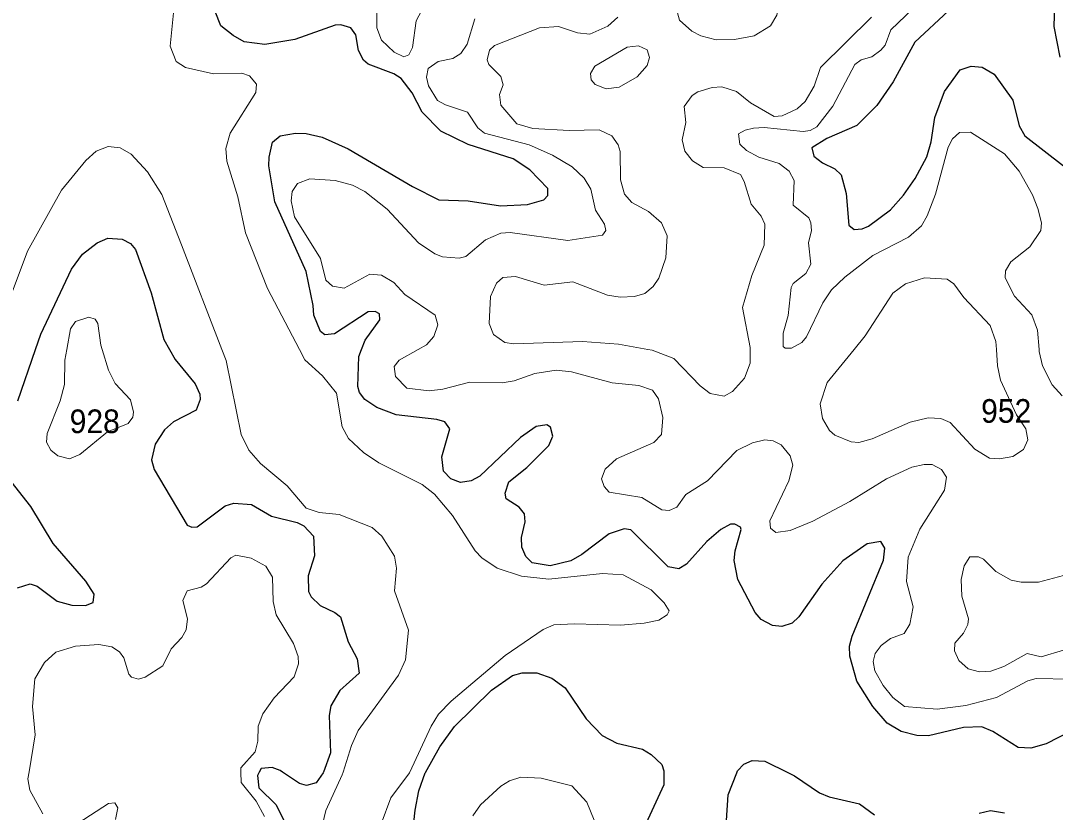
# Model space of a CAD drawing. Extents: x 473.9 to 500, y 7733.1 to 7760.8.
# Drawn here: x 475.698 to 479.198, y 7743.401 to 7746.08 of the extents above; entities that cross this region are included whole.
import ezdxf

# ---------------------------------------------------------------- set-up
doc = ezdxf.new("R2010")
doc.units = 0
doc.header["$LTSCALE"] = 0.032
doc.layers.add('1', color=7, linetype='Continuous', lineweight=25)
doc.layers.add('2', color=7, linetype='Continuous', lineweight=13)
doc.layers.add('21', color=7, linetype='Continuous')

msp = doc.modelspace()

# ---------------------------------------------------------------- linework, layer by layer
at = {"layer": '1'}
for points in [[(479.2145, 7745.9562), (479.1935, 7746.06), (479.1988, 7746.2132), (479.1727, 7746.3519), (479.1714, 7746.3717), (479.1691, 7746.4081), (479.1733, 7746.4521), (479.1969, 7746.5058), (479.215, 7746.5311)], [(476.6632, 7745.698), (476.7175, 7745.6856), (476.8057, 7745.6463), (477.0235, 7745.5182), (477.1125, 7745.4737), (477.2122, 7745.4704), (477.3205, 7745.4534), (477.4124, 7745.4577), (477.4681, 7745.4734), (477.4814, 7745.488), (477.4815, 7745.5118), (477.4208, 7745.5755), (477.3644, 7745.6122), (477.2117, 7745.6612), (477.1196, 7745.7055), (477.0556, 7745.7698), (477.0217, 7745.8358), (476.9851, 7745.8839), (476.9597, 7745.8997), (476.8734, 7745.9325), (476.8573, 7745.9455), (476.841, 7745.9787), (476.8317, 7746.0323), (476.8148, 7746.0558), (476.7811, 7746.0658), (476.7613, 7746.0644), (476.6256, 7746.016), (476.5233, 7745.9987), (476.4543, 7746.0086), (476.4167, 7746.0292), (476.3751, 7746.0622), (476.3553, 7746.1106)], [(478.8362, 7746.1128), (478.7229, 7746.0072), (478.6497, 7745.8732), (478.5945, 7745.7922), (478.5263, 7745.7253), (478.4252, 7745.6805), (478.3737, 7745.6495), (478.3806, 7745.6209), (478.4102, 7745.599), (478.4525, 7745.5785), (478.473, 7745.5584), (478.4906, 7745.4947), (478.4994, 7745.3882), (478.5176, 7745.373)], [(478.5176, 7745.373), (478.544, 7745.3749), (478.5657, 7745.3845), (478.6398, 7745.4397), (478.6847, 7745.4892), (478.7238, 7745.5456), (478.7636, 7745.6188), (478.7782, 7745.67), (478.7905, 7745.7526), (478.8229, 7745.8399), (478.8763, 7745.913), (478.9136, 7745.9254), (478.9502, 7745.9226), (478.9911, 7745.899), (479.0543, 7745.8107), (479.0758, 7745.7243), (479.0948, 7745.6905), (479.2253, 7745.5885)], [(479.2476, 7743.6747), (479.1671, 7743.633), (479.1155, 7743.6188), (479.0726, 7743.6207), (478.9869, 7743.6745), (478.9492, 7743.6904), (478.8875, 7743.6884), (478.7685, 7743.6606), (478.7297, 7743.6617), (478.6768, 7743.6752), (478.6293, 7743.7029), (478.5807, 7743.7591), (478.5268, 7743.8456), (478.5032, 7743.9297), (478.502, 7743.9635), (478.511, 7743.9969), (478.6161, 7744.2546), (478.6208, 7744.2945), (478.6074, 7744.3174), (478.5617, 7744.3095), (478.4792, 7744.2524), (478.4079, 7744.1731), (478.3303, 7744.0624), (478.3072, 7744.041), (478.2729, 7744.0297), (478.2408, 7744.0339), (478.2033, 7744.0533), (478.1824, 7744.0771), (478.1244, 7744.1893), (478.1119, 7744.253), (478.1147, 7744.2856), (478.1353, 7744.3578), (478.1325, 7744.3656), (478.1142, 7744.3768), (478.0994, 7744.376), (478.0661, 7744.3584), (478.0187, 7744.3174), (477.9507, 7744.2413), (477.9245, 7744.2253), (477.8878, 7744.2316), (477.7615, 7744.357), (477.7397, 7744.3608), (477.689, 7744.3439), (477.5956, 7744.2738), (477.5585, 7744.2526), (477.4888, 7744.2355), (477.4283, 7744.2455), (477.4069, 7744.2668), (477.3936, 7744.2989), (477.3924, 7744.3311), (477.4042, 7744.3843), (477.402, 7744.4117), (477.3839, 7744.4335), (477.3401, 7744.4615), (477.3363, 7744.4811), (477.3489, 7744.5193), (477.41, 7744.5676), (477.4842, 7744.6428), (477.4983, 7744.6737), (477.4901, 7744.7041), (477.4772, 7744.7124), (477.4416, 7744.707), (477.3882, 7744.6697), (477.2513, 7744.5385), (477.2223, 7744.5231), (477.1855, 7744.5177), (477.1531, 7744.5299), (477.1281, 7744.5558), (477.1224, 7744.6042), (477.1493, 7744.6993), (477.1326, 7744.7224), (477.1061, 7744.7306), (476.9685, 7744.7459), (476.9029, 7744.7712), (476.8618, 7744.7985), (476.8442, 7744.8215), (476.8386, 7744.842), (476.842, 7744.9432), (476.8511, 7744.9675), (476.8628, 7744.999), (476.9127, 7745.0671), (476.9119, 7745.0873), (476.8969, 7745.0956), (476.8731, 7745.0951), (476.7598, 7745.0203), (476.7272, 7745.017), (476.7119, 7745.0281), (476.6898, 7745.0831), (476.6878, 7745.1165), (476.6634, 7745.2313), (476.5573, 7745.467), (476.5379, 7745.588), (476.538, 7745.6177), (476.5496, 7745.6684), (476.5757, 7745.6903), (476.6279, 7745.6995), (476.6632, 7745.698)], [(475.6882, 7744.7939), (475.7485, 7744.9675), (475.7663, 7745.0187), (475.8698, 7745.2386), (475.9073, 7745.2895), (475.9564, 7745.3281), (475.993, 7745.3442), (476.0408, 7745.3404), (476.0693, 7745.3263), (476.0858, 7745.3051), (476.1392, 7745.1589), (476.1825, 7745.0005), (476.201, 7744.9675), (476.2204, 7744.9328), (476.2879, 7744.8511), (476.3037, 7744.8161), (476.3053, 7744.7976), (476.2916, 7744.7624), (476.2153, 7744.7226), (476.1843, 7744.6958), (476.1527, 7744.6467), (476.1409, 7744.5943), (476.1499, 7744.5615), (476.2615, 7744.3731), (476.2764, 7744.3659), (476.2945, 7744.3668), (476.3892, 7744.4385), (476.4188, 7744.4475), (476.4788, 7744.4427), (476.5461, 7744.4034), (476.6327, 7744.3819), (476.6561, 7744.3706), (476.6882, 7744.3355)], [(475.6871, 7744.1609), (475.7301, 7744.1746), (475.7535, 7744.1662), (475.8218, 7744.1154), (475.8705, 7744.102), (475.9172, 7744.101), (475.9427, 7744.1107), (475.9467, 7744.1389), (475.9186, 7744.1837), (475.8077, 7744.3106), (475.7328, 7744.4356), (475.6536, 7744.5364)], [(476.6882, 7744.3355), (476.6921, 7744.2686), (476.6699, 7744.2019), (476.671, 7744.149), (476.6802, 7744.1301), (476.7105, 7744.1012), (476.7612, 7744.0773), (476.7798, 7744.0625), (476.8061, 7743.9785), (476.8359, 7743.9211), (476.843, 7743.8717), (476.7772, 7743.8131), (476.7467, 7743.7619), (476.7411, 7743.7287), (476.7458, 7743.6028), (476.7222, 7743.5372), (476.7214, 7743.5348), (476.6976, 7743.5009), (476.6643, 7743.4926), (476.6407, 7743.4989), (476.5832, 7743.5374), (476.5752, 7743.5427), (476.5483, 7743.5528), (476.512, 7743.5494), (476.5051, 7743.5375), (476.4985, 7743.5261), (476.5035, 7743.484), (476.5617, 7743.4266), (476.5906, 7743.3695)], [(477.0065, 7743.1682), (477.0325, 7743.4087), (477.0451, 7743.4746), (477.0662, 7743.5354), (477.0669, 7743.5366), (477.1154, 7743.6231), (477.1659, 7743.6922), (477.2911, 7743.8148), (477.3618, 7743.8639), (477.3946, 7743.8736), (477.4437, 7743.8736), (477.4948, 7743.8552), (477.5394, 7743.822), (477.6109, 7743.7171), (477.6651, 7743.661), (477.7143, 7743.6353), (477.8011, 7743.6146), (477.8308, 7743.5966), (477.8672, 7743.5627), (477.874, 7743.5419), (477.874, 7743.5354), (477.8737, 7743.4943), (477.7793, 7743.2895)], [(478.0822, 7743.3214), (478.0916, 7743.4606), (478.1206, 7743.535), (478.1232, 7743.5416), (478.1437, 7743.5645), (478.1725, 7743.5765), (478.2157, 7743.5747), (478.2952, 7743.5347), (478.3153, 7743.5246), (478.4001, 7743.4671), (478.4323, 7743.4532), (478.5352, 7743.4299), (478.5857, 7743.3933)], [(478.9402, 7743.399), (478.9788, 7743.4074), (479.0256, 7743.4001)]]:
    msp.add_lwpolyline(points, dxfattribs=at)
at = {"layer": '2'}
for points in [[(478.1127, 7746.0156), (478.179, 7746.0288), (478.2349, 7746.0622), (478.2556, 7746.0979), (478.2615, 7746.1312), (478.2559, 7746.1481), (478.2127, 7746.1756), (477.9964, 7746.2204), (477.9598, 7746.2072), (477.9396, 7746.1815), (477.9226, 7746.1399), (477.9198, 7746.1064), (477.9263, 7746.0813), (477.9686, 7746.0437), (477.9992, 7746.0284), (478.0506, 7746.0148)], [(477.7828, 7745.8892), (477.8173, 7745.9283), (477.8248, 7745.9552), (477.8176, 7745.9815), (477.7879, 7745.9946), (477.7494, 7745.9898), (477.64, 7745.9263), (477.6255, 7745.901), (477.6277, 7745.8799), (477.6415, 7745.8637), (477.679, 7745.8492), (477.723, 7745.8546)], [(478.9754, 7744.6), (478.9252, 7744.6297), (478.8423, 7744.7199), (478.8106, 7744.7338), (478.7682, 7744.7359), (478.7063, 7744.7218), (478.5782, 7744.6645), (478.5329, 7744.6528), (478.5071, 7744.655), (478.4518, 7744.6773), (478.4334, 7744.6929), (478.4103, 7744.7338), (478.4019, 7744.7832), (478.4264, 7744.8553), (478.5172, 7744.9675), (478.5542, 7745.0133), (478.6485, 7745.158), (478.691, 7745.189), (478.7553, 7745.2101), (478.832, 7745.2056), (478.854, 7745.189), (478.8881, 7745.1429), (478.977, 7745.0484), (478.9965, 7744.9944), (478.9984, 7744.9675), (479.0023, 7744.9114), (479.0125, 7744.8635), (479.0663, 7744.7458), (479.0984, 7744.6989), (479.1049, 7744.6616), (479.0899, 7744.6291), (479.054, 7744.6057), (479.0088, 7744.5973)], [(475.9917, 7744.6881), (476.0614, 7744.7165), (476.077, 7744.738), (476.0801, 7744.7556), (476.0696, 7744.7974), (476.0171, 7744.8527), (475.9952, 7744.8971), (475.9737, 7744.9675), (475.9695, 7744.9814), (475.9593, 7745.0552), (475.9494, 7745.07), (475.929, 7745.0771), (475.8833, 7745.0617), (475.8666, 7745.0375), (475.8543, 7744.9675), (475.8478, 7744.9309), (475.8461, 7744.849), (475.8311, 7744.7931), (475.787, 7744.6828), (475.7851, 7744.654), (475.8003, 7744.6271), (475.8236, 7744.607), (475.8628, 7744.5973), (475.8984, 7744.6117)]]:
    msp.add_lwpolyline(points, close=True, dxfattribs=at)
for points in [[(476.9026, 7746.1343), (476.9028, 7746.0554), (476.9182, 7746.0141), (476.9619, 7745.9735), (476.9945, 7745.9569), (477.0115, 7745.9646), (477.0238, 7745.9885), (477.0353, 7746.0788), (477.0827, 7746.1691)], [(476.9169, 7743.3619), (476.9502, 7743.4502), (477.0136, 7743.5352), (477.0143, 7743.5367), (477.0863, 7743.6932), (477.1117, 7743.7335), (477.1543, 7743.7771), (477.3368, 7743.9321), (477.4653, 7744.0195), (477.5018, 7744.0352), (477.5717, 7744.0393), (477.7266, 7744.0344), (477.8071, 7744.0409), (477.8566, 7744.052), (477.8844, 7744.069), (477.8913, 7744.0825), (477.8742, 7744.1098), (477.8305, 7744.1544), (477.7355, 7744.2052), (477.6656, 7744.2097), (477.485, 7744.1906), (477.3921, 7744.2008), (477.3099, 7744.2277), (477.2577, 7744.262), (477.235, 7744.2859), (477.1592, 7744.4051), (477.0977, 7744.4777), (477.0555, 7744.5099), (476.9092, 7744.5843), (476.8579, 7744.6189), (476.8065, 7744.6661), (476.7854, 7744.7054), (476.7661, 7744.82), (476.7193, 7744.8786), (476.6596, 7744.9317), (476.6409, 7744.9675), (476.5331, 7745.1733), (476.458, 7745.3624), (476.4323, 7745.4841), (476.3958, 7745.6044), (476.3946, 7745.6192), (476.3922, 7745.647), (476.4063, 7745.6988), (476.4938, 7745.8369), (476.4955, 7745.8649), (476.4717, 7745.8927), (476.4466, 7745.9026), (476.3503, 7745.8998), (476.2556, 7745.9207), (476.2239, 7745.9412), (476.2033, 7745.9939), (476.2169, 7746.1289)], [(479.2215, 7744.8104), (479.1869, 7744.8474), (479.1548, 7744.9117), (479.1435, 7744.9599), (479.1428, 7744.9675), (479.1371, 7745.0323), (479.1186, 7745.0846), (479.0599, 7745.1481), (479.0277, 7745.2092), (479.0293, 7745.2333), (479.0478, 7745.2639), (479.1114, 7745.3145), (479.1491, 7745.37), (479.1516, 7745.3957), (479.1387, 7745.444), (479.1202, 7745.4906), (479.0752, 7745.571), (479.0261, 7745.6289), (478.9104, 7745.702), (478.8734, 7745.7012), (478.8501, 7745.6795), (478.8356, 7745.6514), (478.793, 7745.4922), (478.7648, 7745.4198), (478.7455, 7745.3861), (478.7013, 7745.3467), (478.5807, 7745.2856), (478.4858, 7745.2124), (478.4408, 7745.169), (478.4111, 7745.1256), (478.3556, 7745.0098), (478.3403, 7744.9913), (478.3057, 7744.9712), (478.284, 7744.9712), (478.2776, 7744.9776), (478.2776, 7745.0227), (478.2937, 7745.0822), (478.3041, 7745.177), (478.3105, 7745.1899), (478.354, 7745.2244), (478.3709, 7745.2558), (478.3628, 7745.3282), (478.3725, 7745.37), (478.3709, 7745.3957), (478.3644, 7745.4126), (478.3106, 7745.4552), (478.3146, 7745.5388), (478.2977, 7745.571), (478.2631, 7745.5967), (478.1948, 7745.6184), (478.153, 7745.6409), (478.1304, 7745.6618), (478.1256, 7745.6964), (478.1482, 7745.7093), (478.1771, 7745.7157), (478.2125, 7745.7181), (478.3443, 7745.7045), (478.3685, 7745.7085), (478.391, 7745.7205), (478.4456, 7745.7905), (478.5196, 7745.9312), (478.5413, 7745.9473), (478.5775, 7745.9569), (478.608, 7745.9794), (478.6217, 7745.9971), (478.641, 7746.0486), (478.7158, 7746.1193)], [(477.2342, 7746.0855), (477.2079, 7745.9997), (477.1864, 7745.9682), (477.1602, 7745.9517), (477.1104, 7745.9412), (477.0764, 7745.9173), (477.0707, 7745.8882), (477.0776, 7745.8593), (477.1081, 7745.8101), (477.1352, 7745.7945), (477.2091, 7745.7699), (477.2439, 7745.7168), (477.2672, 7745.6986), (477.4175, 7745.6597), (477.4966, 7745.6249), (477.5636, 7745.5847), (477.6041, 7745.5465), (477.627, 7745.5099), (477.6426, 7745.4386), (477.6729, 7745.3916), (477.6775, 7745.3694), (477.6659, 7745.3535), (477.5488, 7745.3361)], [(477.7178, 7746.0913), (477.6839, 7746.0607), (477.6233, 7746.0342), (477.5813, 7746.0381), (477.5177, 7746.0605), (477.4529, 7746.0555), (477.3002, 7745.9951), (477.2836, 7745.9797), (477.2758, 7745.9474), (477.2811, 7745.9313), (477.3222, 7745.8908), (477.3303, 7745.8626), (477.3176, 7745.8298), (477.3227, 7745.7936), (477.376, 7745.7305), (477.4307, 7745.7145), (477.5537, 7745.7077), (477.6544, 7745.7102), (477.6979, 7745.6905), (477.7195, 7745.6593), (477.7263, 7745.6368), (477.7264, 7745.5414), (477.7405, 7745.4922), (477.7648, 7745.4645), (477.8217, 7745.4345), (477.8661, 7745.3959), (477.8845, 7745.3522), (477.8801, 7745.2777), (477.8563, 7745.208), (477.8378, 7745.18), (477.8088, 7745.1569), (477.774, 7745.1469), (477.7258, 7745.1441), (477.6835, 7745.1511), (477.5654, 7745.1962), (477.4685, 7745.1851), (477.372, 7745.2145), (477.3294, 7745.2107), (477.3072, 7745.1912), (477.2876, 7745.147), (477.283, 7745.0553), (477.2971, 7745.0175), (477.3362, 7744.9907), (477.3665, 7744.9865), (477.5987, 7744.9944), (477.7198, 7744.9857), (477.8192, 7744.9675), (477.8345, 7744.9647), (477.9068, 7744.9365), (477.9966, 7744.8437), (478.0297, 7744.8181), (478.0772, 7744.8096), (478.1062, 7744.8249), (478.1466, 7744.8703), (478.1656, 7744.9212), (478.1657, 7744.9675), (478.1657, 7744.9743), (478.1393, 7745.1093), (478.1715, 7745.2171), (478.2128, 7745.3201), (478.2147, 7745.3914), (478.2024, 7745.4186), (478.1691, 7745.4592), (478.1458, 7745.535), (478.1325, 7745.5591), (478.078, 7745.5816), (478.0067, 7745.5828), (477.9706, 7745.6055), (477.9448, 7745.6386), (477.935, 7745.6765)], [(478.4036, 7745.9208), (478.5758, 7746.092)], [(477.935, 7745.6765), (477.9477, 7745.7348), (477.942, 7745.7891), (477.9689, 7745.8261), (477.9884, 7745.8391), (478.0372, 7745.8539), (478.0699, 7745.8555), (478.1188, 7745.8402), (478.1662, 7745.8013), (478.2472, 7745.756), (478.2743, 7745.7577), (478.3244, 7745.7812), (478.3516, 7745.8057), (478.3818, 7745.8582), (478.4036, 7745.9208)], [(475.6484, 7745.1069), (475.7212, 7745.3001), (475.8358, 7745.5058), (475.9188, 7745.607), (475.9535, 7745.6384), (475.9943, 7745.6539), (476.0347, 7745.6491), (476.072, 7745.6282), (476.1274, 7745.5683), (476.1753, 7745.4914), (476.2416, 7745.3209), (476.3789, 7744.9675), (476.3934, 7744.9303), (476.4441, 7744.6794), (476.4702, 7744.627), (476.5091, 7744.5817), (476.5998, 7744.506), (476.6641, 7744.4302), (476.7071, 7744.4161), (476.7755, 7744.4094), (476.8872, 7744.3654), (476.9201, 7744.3352), (476.962, 7744.2684), (476.9695, 7744.2275), (476.9627, 7744.1509), (477.0096, 7744.0178), (477, 7743.9167), (476.9756, 7743.8657), (476.8391, 7743.678), (476.8166, 7743.6275), (476.7884, 7743.5371), (476.7855, 7743.5278), (476.7301, 7743.407), (476.7139, 7743.3411)], [(477.5488, 7745.3361), (477.3542, 7745.3625), (477.3216, 7745.361), (477.2702, 7745.3385), (477.2041, 7745.2822), (477.1811, 7745.2759), (477.1243, 7745.2806), (477.0991, 7745.2906), (477.0431, 7745.3285), (476.9372, 7745.4414), (476.8619, 7745.502), (476.82, 7745.5237), (476.7619, 7745.5394), (476.6761, 7745.5446), (476.6345, 7745.5293), (476.6165, 7745.5018), (476.6131, 7745.4707), (476.6243, 7745.4164), (476.7121, 7745.275), (476.7304, 7745.2017), (476.7522, 7745.1819), (476.7925, 7745.1746), (476.8788, 7745.2225), (476.918, 7745.2192), (476.9602, 7745.1935), (476.9972, 7745.1534), (477.0996, 7745.0837), (477.1093, 7745.051), (477.0955, 7745.0113), (477.0704, 7744.9833), (477.0427, 7744.9675), (476.9783, 7744.9307), (476.9616, 7744.9093), (476.9663, 7744.8759), (477.0038, 7744.8368), (477.0792, 7744.8273), (477.1264, 7744.8327), (477.217, 7744.8571), (477.327, 7744.8544), (477.367, 7744.8615), (477.4368, 7744.8858), (477.5098, 7744.8971), (477.5611, 7744.8915), (477.6989, 7744.8544), (477.7895, 7744.8457), (477.8356, 7744.8291), (477.8556, 7744.8001), (477.8706, 7744.7369), (477.8651, 7744.68), (477.8398, 7744.6524), (477.7135, 7744.5969), (477.6746, 7744.5627), (477.6625, 7744.5295), (477.6713, 7744.5032), (477.6888, 7744.4848), (477.7986, 7744.4664), (477.8667, 7744.4249), (477.8914, 7744.4227), (477.918, 7744.4342), (477.9475, 7744.4762), (478.021, 7744.5225), (478.12, 7744.6252), (478.1731, 7744.6519), (478.2151, 7744.6614), (478.2429, 7744.6579), (478.2702, 7744.6452), (478.3005, 7744.6074), (478.3104, 7744.5755), (478.2969, 7744.5233), (478.232, 7744.3879), (478.2338, 7744.3632), (478.2527, 7744.3482), (478.3008, 7744.3545), (478.377, 7744.3862), (478.5022, 7744.4529), (478.6267, 7744.5294), (478.712, 7744.5691), (478.7538, 7744.5786), (478.7813, 7744.578), (478.8129, 7744.5609), (478.8298, 7744.5348), (478.8234, 7744.4914), (478.7396, 7744.3595), (478.7003, 7744.2647), (478.6942, 7744.1821), (478.7174, 7744.0963), (478.7056, 7744.0379), (478.6862, 7744.0061), (478.6407, 7743.9889), (478.6088, 7743.9662), (478.588, 7743.9388), (478.5813, 7743.912), (478.5876, 7743.8797), (478.6151, 7743.8301), (478.6479, 7743.7894), (478.6878, 7743.7599), (478.7979, 7743.7498), (478.8952, 7743.763), (478.9992, 7743.7895), (479.1049, 7743.8463)], [(476.5232, 7743.3867), (476.495, 7743.4386), (476.4443, 7743.5017), (476.4432, 7743.5376), (476.4428, 7743.5521), (476.4908, 7743.6057), (476.5, 7743.6423), (476.5018, 7743.6926), (476.5176, 7743.7348), (476.555, 7743.7892), (476.6227, 7743.8595), (476.6382, 7743.9041), (476.637, 7743.9285), (476.621, 7743.973), (476.5622, 7744.0692), (476.5522, 7744.1151), (476.5498, 7744.1971), (476.5268, 7744.2344), (476.4773, 7744.2611), (476.426, 7744.2714), (476.4083, 7744.2619), (476.3265, 7744.1739), (476.308, 7744.163), (476.2616, 7744.1512), (476.2465, 7744.1182), (476.2619, 7744.0556), (476.2576, 7744.0186), (476.2427, 7743.9927), (476.2074, 7743.9547), (476.1788, 7743.8965), (476.1192, 7743.8586), (476.096, 7743.8519), (476.073, 7743.8581), (476.0633, 7743.8692), (476.0473, 7743.9243), (476.0327, 7743.9444), (476.006, 7743.9611), (475.9626, 7743.9686), (475.8833, 7743.9639), (475.8173, 7743.9431), (475.7783, 7743.9086), (475.7463, 7743.853), (475.7376, 7743.7597), (475.7472, 7743.6638), (475.7265, 7743.5387), (475.7225, 7743.5144), (475.7291, 7743.4768), (475.7728, 7743.3957)], [(479.2255, 7743.95), (479.1494, 7743.9269), (479.1031, 7743.9387), (479.0237, 7743.8949), (478.9795, 7743.8791), (478.9412, 7743.8762), (478.9028, 7743.8863), (478.8718, 7743.9149), (478.8571, 7743.9472), (478.8581, 7743.9733), (478.8873, 7744.0078), (478.9024, 7744.0364), (478.9038, 7744.0565), (478.882, 7744.1329), (478.8798, 7744.1896), (478.8891, 7744.2358), (478.9083, 7744.2652), (478.9375, 7744.266), (478.9545, 7744.2579), (478.9963, 7744.2162), (479.0485, 7744.1873), (479.0819, 7744.1803), (479.1414, 7744.1801), (479.4627, 7744.2654)], [(479.1049, 7743.8463), (479.1328, 7743.8544), (479.2474, 7743.852)], [(477.6381, 7743.3747), (477.6131, 7743.4359), (477.5628, 7743.4909), (477.4589, 7743.5168), (477.3901, 7743.52), (477.351, 7743.508), (477.3218, 7743.4899), (477.2529, 7743.4262), (477.227, 7743.3899)], [(475.8919, 7743.3647), (475.995, 7743.4314), (476.0161, 7743.433), (476.0263, 7743.4168), (476.0188, 7743.377)]]:
    msp.add_lwpolyline(points, dxfattribs=at)

# ---------------------------------------------------------------- texts
at = {"layer": '21', "width": 0.95}
for s, p in [('952', (478.9469, 7744.7193)), ('928', (475.8637, 7744.6843))]:
    msp.add_text(s, height=0.08, dxfattribs=at).set_placement(p)

doc.saveas('drawing.dxf')
